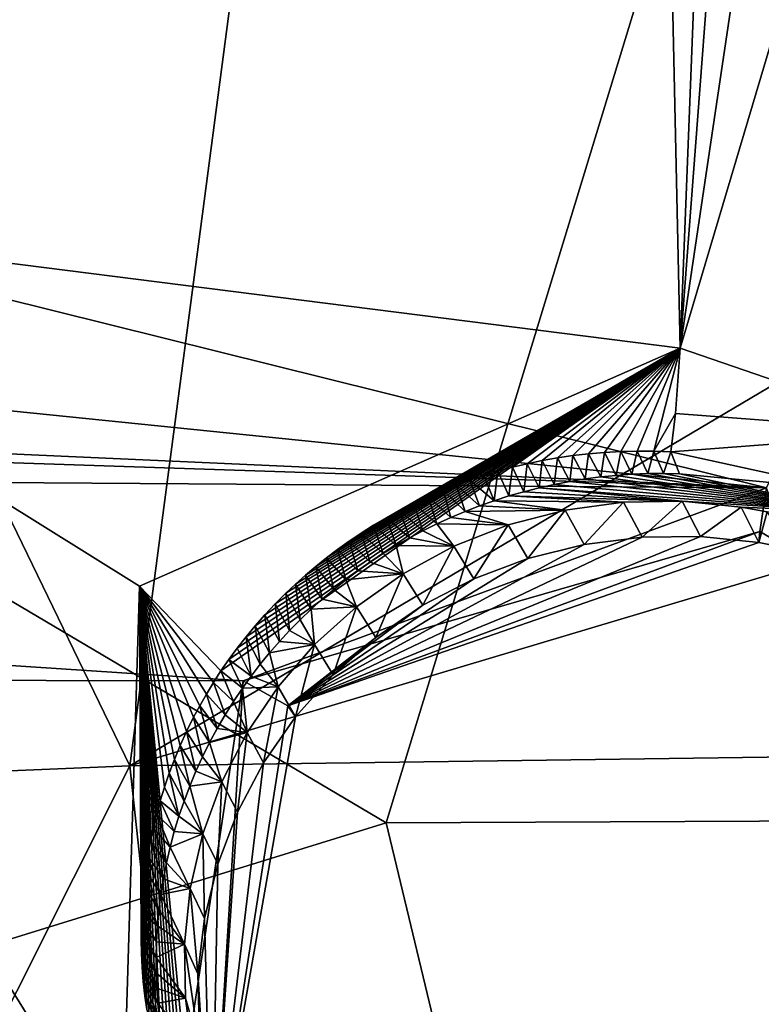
# Model space of a CAD drawing. Header units: millimetres. Extents: x -147 to 294, y -82 to 275.
# Tile 456 of 609: x 203.28 to 206.43, y 216.59 to 220.76. Entities that reach past the tile are written whole.
import ezdxf

# ---------------------------------------------------------------- set-up
doc = ezdxf.new("R2010")
doc.units = ezdxf.units.MM
doc.header["$LTSCALE"] = 67.506716
for name, color, linetype in [('1594', 7, 'CONTINUOUS'), ('1606', 7, 'CONTINUOUS'), ('2223', 7, 'CONTINUOUS'), ('2549', 7, 'CONTINUOUS'), ('2550', 7, 'CONTINUOUS'), ('2551', 7, 'CONTINUOUS'), ('2552', 7, 'CONTINUOUS'), ('2553', 7, 'CONTINUOUS'), ('2554', 7, 'CONTINUOUS'), ('2555', 7, 'CONTINUOUS'), ('2556', 7, 'CONTINUOUS'), ('2557', 7, 'CONTINUOUS'), ('557', 7, 'CONTINUOUS'), ('756', 7, 'CONTINUOUS'), ('841', 7, 'CONTINUOUS')]:
    doc.layers.add(name, color=color, linetype=linetype)

msp = doc.modelspace()

# ---------------------------------------------------------------- linework, layer by layer
at = {"layer": '1594', "linetype": 'CONTINUOUS'}
for points in [[(201.1768, 219.9902, -10.0896), (205.9029, 227.5586, -8.45), (206.0823, 219.3682, -9.6422), (201.1768, 219.9902, -10.0896)], [(205.9029, 227.5586, -8.45), (206.3644, 226.5381, -8.5369), (206.0823, 219.3682, -9.6422), (205.9029, 227.5586, -8.45)], [(206.3644, 226.5381, -8.5369), (206.5972, 226.1375, -8.5669), (206.0823, 219.3682, -9.6422), (206.3644, 226.5381, -8.5369)], [(206.5972, 226.1375, -8.5669), (207.0164, 225.6451, -8.5916), (206.0823, 219.3682, -9.6422), (206.5972, 226.1375, -8.5669)], [(207.0164, 225.6451, -8.5916), (207.7923, 225.1162, -8.5872), (206.0823, 219.3682, -9.6422), (207.0164, 225.6451, -8.5916)], [(206.0823, 219.3682, -9.6422), (207.7923, 225.1162, -8.5872), (207.1229, 219.0114, -9.5867), (206.0823, 219.3682, -9.6422)], [(199.2281, 214.2068, -11.4624), (201.1768, 219.9902, -10.0896), (203.7156, 215.8943, -10.5675), (199.2281, 214.2068, -11.4624)], [(203.7156, 215.8943, -10.5675), (201.1768, 219.9902, -10.0896), (203.7908, 218.3589, -10.0844), (203.7156, 215.8943, -10.5675)], [(203.7908, 218.3589, -10.0844), (201.1768, 219.9902, -10.0896), (206.0823, 219.3682, -9.6422), (203.7908, 218.3589, -10.0844)]]:
    msp.add_3dface(points, dxfattribs=at)
at = {"layer": '1606', "linetype": 'CONTINUOUS'}
msp.add_3dface([(205.9029, 227.5586, -8.45), (201.1768, 219.9902, -10.0896), (200.9051, 223.8543, -9.3762), (205.9029, 227.5586, -8.45)], dxfattribs=at)
at = {"layer": '2223', "linetype": 'CONTINUOUS'}
for points in [[(199.9422, 220.3936, -7.7526), (209.1602, 224.5696, -6.4925), (200.3815, 222.6346, -7.2936), (199.9422, 220.3936, -7.7526)], [(209.1602, 224.5696, -6.4925), (199.9422, 220.3936, -7.7526), (206.4479, 218.7756, -7.6699), (209.1602, 224.5696, -6.4925)], [(199.9422, 220.3936, -7.7526), (197.7083, 219.6667, -8.0809), (206.4479, 218.7756, -7.6699), (199.9422, 220.3936, -7.7526)], [(180.2989, 219.9516, -10.2986), (188.8813, 219.3606, -9.1143), (206.4479, 218.7756, -7.6699), (180.2989, 219.9516, -10.2986)], [(197.7083, 219.6667, -8.0809), (180.2989, 219.9516, -10.2986), (206.4479, 218.7756, -7.6699), (197.7083, 219.6667, -8.0809)], [(188.8813, 219.3606, -9.1143), (190.1106, 218.8894, -9.0526), (206.4479, 218.7756, -7.6699), (188.8813, 219.3606, -9.1143)], [(190.1106, 218.8894, -9.0526), (190.8757, 217.9804, -9.1457), (204.2308, 217.9578, -7.9493), (190.1106, 218.8894, -9.0526)], [(206.4479, 218.7756, -7.6699), (190.1106, 218.8894, -9.0526), (204.2308, 217.9578, -7.9493), (206.4479, 218.7756, -7.6699)], [(190.8757, 217.9804, -9.1457), (190.673, 215.6954, -9.6564), (203.8906, 215.6801, -8.4457), (190.8757, 217.9804, -9.1457)], [(204.2308, 217.9578, -7.9493), (190.8757, 217.9804, -9.1457), (203.8906, 215.6801, -8.4457), (204.2308, 217.9578, -7.9493)]]:
    msp.add_3dface(points, dxfattribs=at)
at = {"layer": '2549', "linetype": 'CONTINUOUS'}
for points in [[(206.5427, 218.5191, -8.0188), (206.4479, 218.7756, -7.6699), (206.4199, 218.5905, -7.7939), (206.5427, 218.5191, -8.0188)], [(206.4156, 218.5437, -8.0226), (206.5427, 218.5191, -8.0188), (206.4199, 218.5905, -7.7939), (206.4156, 218.5437, -8.0226)]]:
    msp.add_3dface(points, dxfattribs=at)
at = {"layer": '2550', "linetype": 'CONTINUOUS'}
for points in [[(206.4479, 218.7756, -7.6699), (204.2308, 217.9578, -7.9493), (206.4199, 218.5905, -7.7939), (206.4479, 218.7756, -7.6699)], [(206.4199, 218.5905, -7.7939), (204.2308, 217.9578, -7.9493), (204.4205, 217.8521, -8.0616), (206.4199, 218.5905, -7.7939)], [(206.4156, 218.5437, -8.0226), (206.4199, 218.5905, -7.7939), (204.4205, 217.8521, -8.0616), (206.4156, 218.5437, -8.0226)], [(206.4156, 218.5437, -8.0226), (204.4205, 217.8521, -8.0616), (206.1693, 218.5698, -8.0344), (206.4156, 218.5437, -8.0226)], [(206.1693, 218.5698, -8.0344), (204.4205, 217.8521, -8.0616), (205.9215, 218.5674, -8.0522), (206.1693, 218.5698, -8.0344)], [(205.9215, 218.5674, -8.0522), (204.4205, 217.8521, -8.0616), (205.6762, 218.5363, -8.0758), (205.9215, 218.5674, -8.0522)], [(205.6762, 218.5363, -8.0758), (204.4205, 217.8521, -8.0616), (205.4374, 218.4771, -8.1048), (205.6762, 218.5363, -8.0758)], [(205.4374, 218.4771, -8.1048), (204.4205, 217.8521, -8.0616), (205.2085, 218.3907, -8.1388), (205.4374, 218.4771, -8.1048)], [(205.2085, 218.3907, -8.1388), (204.4205, 217.8521, -8.0616), (204.9926, 218.2784, -8.1773), (205.2085, 218.3907, -8.1388)], [(204.9926, 218.2784, -8.1773), (204.4205, 217.8521, -8.0616), (204.7928, 218.1417, -8.2197), (204.9926, 218.2784, -8.1773)], [(204.7928, 218.1417, -8.2197), (204.4205, 217.8521, -8.0616), (204.6116, 217.9828, -8.2654), (204.7928, 218.1417, -8.2197)], [(204.6116, 217.9828, -8.2654), (204.4205, 217.8521, -8.0616), (204.4521, 217.8046, -8.3136), (204.6116, 217.9828, -8.2654)], [(204.2308, 217.9578, -7.9493), (203.8906, 215.6801, -8.4457), (204.0982, 215.7911, -8.511), (204.2308, 217.9578, -7.9493)], [(204.4205, 217.8521, -8.0616), (204.2308, 217.9578, -7.9493), (204.0982, 215.7911, -8.511), (204.4205, 217.8521, -8.0616)], [(204.4205, 217.8521, -8.0616), (204.0982, 215.7911, -8.511), (204.4521, 217.8046, -8.3136), (204.4205, 217.8521, -8.0616)], [(204.4521, 217.8046, -8.3136), (204.0982, 215.7911, -8.511), (204.3165, 217.6096, -8.3636), (204.4521, 217.8046, -8.3136)], [(204.3165, 217.6096, -8.3636), (204.0982, 215.7911, -8.511), (204.2064, 217.4007, -8.4147), (204.3165, 217.6096, -8.3636)], [(204.2064, 217.4007, -8.4147), (204.0982, 215.7911, -8.511), (204.1228, 217.1799, -8.4663), (204.2064, 217.4007, -8.4147)], [(204.1228, 217.1799, -8.4663), (204.0982, 215.7911, -8.511), (204.0667, 216.9497, -8.518), (204.1228, 217.1799, -8.4663)], [(204.0667, 216.9497, -8.518), (204.0982, 215.7911, -8.511), (204.039, 216.715, -8.5685), (204.0667, 216.9497, -8.518)], [(204.039, 216.715, -8.5685), (204.0982, 215.7911, -8.511), (204.0474, 216.3982, -8.6334), (204.039, 216.715, -8.5685)]]:
    msp.add_3dface(points, dxfattribs=at)
at = {"layer": '2551', "linetype": 'CONTINUOUS'}
for points in [[(205.8419, 218.7156, -8.7317), (205.6762, 218.5363, -8.0758), (205.5949, 218.6818, -8.7508), (205.8419, 218.7156, -8.7317)], [(205.9215, 218.5674, -8.0522), (205.6762, 218.5363, -8.0758), (205.8419, 218.7156, -8.7317), (205.9215, 218.5674, -8.0522)], [(206.0918, 218.72, -8.7187), (205.9215, 218.5674, -8.0522), (205.8419, 218.7156, -8.7317), (206.0918, 218.72, -8.7187)], [(206.1693, 218.5698, -8.0344), (205.9215, 218.5674, -8.0522), (206.0918, 218.72, -8.7187), (206.1693, 218.5698, -8.0344)], [(206.3414, 218.6949, -8.7118), (206.1693, 218.5698, -8.0344), (206.0918, 218.72, -8.7187), (206.3414, 218.6949, -8.7118)], [(206.4156, 218.5437, -8.0226), (206.1693, 218.5698, -8.0344), (206.3414, 218.6949, -8.7118), (206.4156, 218.5437, -8.0226)], [(205.5949, 218.6818, -8.7508), (205.4374, 218.4771, -8.1048), (205.3539, 218.6189, -8.7758), (205.5949, 218.6818, -8.7508)], [(205.6762, 218.5363, -8.0758), (205.4374, 218.4771, -8.1048), (205.5949, 218.6818, -8.7508), (205.6762, 218.5363, -8.0758)], [(205.3539, 218.6189, -8.7758), (205.2085, 218.3907, -8.1388), (205.1239, 218.5284, -8.8061), (205.3539, 218.6189, -8.7758)], [(205.4374, 218.4771, -8.1048), (205.2085, 218.3907, -8.1388), (205.3539, 218.6189, -8.7758), (205.4374, 218.4771, -8.1048)], [(205.1239, 218.5284, -8.8061), (204.9926, 218.2784, -8.1773), (204.9085, 218.412, -8.8412), (205.1239, 218.5284, -8.8061)], [(205.2085, 218.3907, -8.1388), (204.9926, 218.2784, -8.1773), (205.1239, 218.5284, -8.8061), (205.2085, 218.3907, -8.1388)], [(204.9085, 218.412, -8.8412), (204.7928, 218.1417, -8.2197), (204.7107, 218.2719, -8.8804), (204.9085, 218.412, -8.8412)], [(204.9926, 218.2784, -8.1773), (204.7928, 218.1417, -8.2197), (204.9085, 218.412, -8.8412), (204.9926, 218.2784, -8.1773)], [(204.7107, 218.2719, -8.8804), (204.6116, 217.9828, -8.2654), (204.5334, 218.1113, -8.923), (204.7107, 218.2719, -8.8804)], [(204.7928, 218.1417, -8.2197), (204.6116, 217.9828, -8.2654), (204.7107, 218.2719, -8.8804), (204.7928, 218.1417, -8.2197)], [(204.5334, 218.1113, -8.923), (204.4521, 217.8046, -8.3136), (204.3783, 217.9327, -8.9683), (204.5334, 218.1113, -8.923)], [(204.6116, 217.9828, -8.2654), (204.4521, 217.8046, -8.3136), (204.5334, 218.1113, -8.923), (204.6116, 217.9828, -8.2654)], [(204.3783, 217.9327, -8.9683), (204.3165, 217.6096, -8.3636), (204.2469, 217.7381, -9.0157), (204.3783, 217.9327, -8.9683)], [(204.4521, 217.8046, -8.3136), (204.3165, 217.6096, -8.3636), (204.3783, 217.9327, -8.9683), (204.4521, 217.8046, -8.3136)], [(204.2469, 217.7381, -9.0157), (204.2064, 217.4007, -8.4147), (204.1404, 217.5296, -9.0649), (204.2469, 217.7381, -9.0157)], [(204.3165, 217.6096, -8.3636), (204.2064, 217.4007, -8.4147), (204.2469, 217.7381, -9.0157), (204.3165, 217.6096, -8.3636)], [(204.1404, 217.5296, -9.0649), (204.1228, 217.1799, -8.4663), (204.0599, 217.3091, -9.1154), (204.1404, 217.5296, -9.0649)], [(204.2064, 217.4007, -8.4147), (204.1228, 217.1799, -8.4663), (204.1404, 217.5296, -9.0649), (204.2064, 217.4007, -8.4147)], [(204.0599, 217.3091, -9.1154), (204.0667, 216.9497, -8.518), (204.0063, 217.077, -9.1669), (204.0599, 217.3091, -9.1154)], [(204.1228, 217.1799, -8.4663), (204.0667, 216.9497, -8.518), (204.0599, 217.3091, -9.1154), (204.1228, 217.1799, -8.4663)], [(204.0063, 217.077, -9.1669), (204.039, 216.715, -8.5685), (203.9816, 216.8412, -9.2178), (204.0063, 217.077, -9.1669)], [(204.0667, 216.9497, -8.518), (204.039, 216.715, -8.5685), (204.0063, 217.077, -9.1669), (204.0667, 216.9497, -8.518)], [(204.039, 216.715, -8.5685), (204.0474, 216.3982, -8.6334), (203.9816, 216.8412, -9.2178), (204.039, 216.715, -8.5685)], [(203.9816, 216.8412, -9.2178), (204.0474, 216.3982, -8.6334), (203.9856, 216.6119, -9.2659), (203.9816, 216.8412, -9.2178)], [(203.9856, 216.6119, -9.2659), (204.0474, 216.3982, -8.6334), (204.0128, 216.4053, -9.308), (203.9856, 216.6119, -9.2659)]]:
    msp.add_3dface(points, dxfattribs=at)
at = {"layer": '2552', "linetype": 'CONTINUOUS'}
for points in [[(206.4156, 218.5437, -8.0226), (206.3414, 218.6949, -8.7118), (206.4515, 218.6744, -8.7108), (206.4156, 218.5437, -8.0226)], [(206.5427, 218.5191, -8.0188), (206.4156, 218.5437, -8.0226), (206.4515, 218.6744, -8.7108), (206.5427, 218.5191, -8.0188)]]:
    msp.add_3dface(points, dxfattribs=at)
at = {"layer": '2553', "linetype": 'CONTINUOUS'}
for points in [[(205.6146, 218.8032, -8.7255), (205.6802, 218.8138, -8.7201), (206.8487, 218.6724, -8.6932), (205.6146, 218.8032, -8.7255)], [(205.6802, 218.8138, -8.7201), (205.746, 218.8224, -8.7151), (206.8487, 218.6724, -8.6932), (205.6802, 218.8138, -8.7201)], [(205.746, 218.8224, -8.7151), (205.812, 218.829, -8.7104), (206.8487, 218.6724, -8.6932), (205.746, 218.8224, -8.7151)], [(205.812, 218.829, -8.7104), (205.8784, 218.8337, -8.7062), (206.8487, 218.6724, -8.6932), (205.812, 218.829, -8.7104)], [(205.8784, 218.8337, -8.7062), (205.9452, 218.8364, -8.7024), (206.8487, 218.6724, -8.6932), (205.8784, 218.8337, -8.7062)], [(205.9452, 218.8364, -8.7024), (206.0123, 218.8372, -8.699), (206.8487, 218.6724, -8.6932), (205.9452, 218.8364, -8.7024)], [(206.0123, 218.8372, -8.699), (206.0797, 218.836, -8.696), (206.8487, 218.6724, -8.6932), (206.0123, 218.8372, -8.699)], [(205.4844, 218.7762, -8.7375), (206.0918, 218.72, -8.7187), (205.4203, 218.7599, -8.7441), (205.4844, 218.7762, -8.7375)], [(205.4844, 218.7762, -8.7375), (205.5493, 218.7907, -8.7313), (206.8487, 218.6724, -8.6932), (205.4844, 218.7762, -8.7375)], [(206.0918, 218.72, -8.7187), (205.4844, 218.7762, -8.7375), (206.8487, 218.6724, -8.6932), (206.0918, 218.72, -8.7187)], [(205.5493, 218.7907, -8.7313), (205.6146, 218.8032, -8.7255), (206.8487, 218.6724, -8.6932), (205.5493, 218.7907, -8.7313)], [(205.357, 218.7418, -8.751), (205.8419, 218.7156, -8.7317), (205.2943, 218.7217, -8.7583), (205.357, 218.7418, -8.751)], [(205.4203, 218.7599, -8.7441), (206.0918, 218.72, -8.7187), (205.357, 218.7418, -8.751), (205.4203, 218.7599, -8.7441)], [(206.0918, 218.72, -8.7187), (205.8419, 218.7156, -8.7317), (205.357, 218.7418, -8.751), (206.0918, 218.72, -8.7187)], [(205.2322, 218.6997, -8.7659), (205.5949, 218.6818, -8.7508), (205.1708, 218.6759, -8.7739), (205.2322, 218.6997, -8.7659)], [(205.2943, 218.7217, -8.7583), (205.5949, 218.6818, -8.7508), (205.2322, 218.6997, -8.7659), (205.2943, 218.7217, -8.7583)], [(205.8419, 218.7156, -8.7317), (205.5949, 218.6818, -8.7508), (205.2943, 218.7217, -8.7583), (205.8419, 218.7156, -8.7317)], [(206.3414, 218.6949, -8.7118), (206.0918, 218.72, -8.7187), (206.8487, 218.6724, -8.6932), (206.3414, 218.6949, -8.7118)], [(206.4515, 218.6744, -8.7108), (206.3414, 218.6949, -8.7118), (206.8487, 218.6724, -8.6932), (206.4515, 218.6744, -8.7108)], [(205.1103, 218.6504, -8.7823), (205.3539, 218.6189, -8.7758), (205.051, 218.6232, -8.7909), (205.1103, 218.6504, -8.7823)], [(205.1708, 218.6759, -8.7739), (205.3539, 218.6189, -8.7758), (205.1103, 218.6504, -8.7823), (205.1708, 218.6759, -8.7739)], [(205.5949, 218.6818, -8.7508), (205.3539, 218.6189, -8.7758), (205.1708, 218.6759, -8.7739), (205.5949, 218.6818, -8.7508)], [(205.051, 218.6232, -8.7909), (205.1239, 218.5284, -8.8061), (204.9927, 218.5943, -8.7998), (205.051, 218.6232, -8.7909)], [(205.3539, 218.6189, -8.7758), (205.1239, 218.5284, -8.8061), (205.051, 218.6232, -8.7909), (205.3539, 218.6189, -8.7758)], [(204.9352, 218.5636, -8.8091), (205.1239, 218.5284, -8.8061), (204.8788, 218.5312, -8.8187), (204.9352, 218.5636, -8.8091)], [(204.9927, 218.5943, -8.7998), (205.1239, 218.5284, -8.8061), (204.9352, 218.5636, -8.8091), (204.9927, 218.5943, -8.7998)], [(204.8788, 218.5312, -8.8187), (204.9085, 218.412, -8.8412), (204.8235, 218.4972, -8.8286), (204.8788, 218.5312, -8.8187)], [(205.1239, 218.5284, -8.8061), (204.9085, 218.412, -8.8412), (204.8788, 218.5312, -8.8187), (205.1239, 218.5284, -8.8061)], [(204.8235, 218.4972, -8.8286), (204.9085, 218.412, -8.8412), (204.7694, 218.4616, -8.8387), (204.8235, 218.4972, -8.8286)], [(204.7694, 218.4616, -8.8387), (204.9085, 218.412, -8.8412), (204.7167, 218.4246, -8.8491), (204.7694, 218.4616, -8.8387)], [(204.7167, 218.4246, -8.8491), (204.9085, 218.412, -8.8412), (204.6652, 218.386, -8.8598), (204.7167, 218.4246, -8.8491)], [(204.9085, 218.412, -8.8412), (204.7107, 218.2719, -8.8804), (204.6652, 218.386, -8.8598), (204.9085, 218.412, -8.8412)], [(204.6652, 218.386, -8.8598), (204.7107, 218.2719, -8.8804), (204.6148, 218.3457, -8.8707), (204.6652, 218.386, -8.8598)], [(204.6148, 218.3457, -8.8707), (204.7107, 218.2719, -8.8804), (204.5657, 218.304, -8.8819), (204.6148, 218.3457, -8.8707)], [(204.5657, 218.304, -8.8819), (204.7107, 218.2719, -8.8804), (204.5181, 218.2611, -8.8933), (204.5657, 218.304, -8.8819)], [(204.7107, 218.2719, -8.8804), (204.5334, 218.1113, -8.923), (204.5181, 218.2611, -8.8933), (204.7107, 218.2719, -8.8804)], [(204.5181, 218.2611, -8.8933), (204.5334, 218.1113, -8.923), (204.4721, 218.217, -8.9049), (204.5181, 218.2611, -8.8933)], [(204.4721, 218.217, -8.9049), (204.5334, 218.1113, -8.923), (204.4275, 218.1716, -8.9166), (204.4721, 218.217, -8.9049)], [(204.4275, 218.1716, -8.9166), (204.5334, 218.1113, -8.923), (204.3844, 218.1249, -8.9286), (204.4275, 218.1716, -8.9166)], [(204.3844, 218.1249, -8.9286), (204.5334, 218.1113, -8.923), (204.3427, 218.077, -8.9407), (204.3844, 218.1249, -8.9286)], [(204.5334, 218.1113, -8.923), (204.3783, 217.9327, -8.9683), (204.3427, 218.077, -8.9407), (204.5334, 218.1113, -8.923)], [(204.3427, 218.077, -8.9407), (204.3783, 217.9327, -8.9683), (204.3026, 218.0279, -8.9531), (204.3427, 218.077, -8.9407)], [(204.3026, 218.0279, -8.9531), (204.3783, 217.9327, -8.9683), (204.2641, 217.9777, -8.9655), (204.3026, 218.0279, -8.9531)], [(204.2641, 217.9777, -8.9655), (204.3783, 217.9327, -8.9683), (204.2272, 217.9265, -8.9782), (204.2641, 217.9777, -8.9655)], [(204.3783, 217.9327, -8.9683), (204.2469, 217.7381, -9.0157), (204.2272, 217.9265, -8.9782), (204.3783, 217.9327, -8.9683)], [(204.2272, 217.9265, -8.9782), (204.2469, 217.7381, -9.0157), (204.1895, 217.8706, -8.9918), (204.2272, 217.9265, -8.9782)], [(204.1895, 217.8706, -8.9918), (204.2469, 217.7381, -9.0157), (204.1537, 217.8135, -9.0056), (204.1895, 217.8706, -8.9918)], [(204.1537, 217.8135, -9.0056), (204.2469, 217.7381, -9.0157), (204.1197, 217.7552, -9.0196), (204.1537, 217.8135, -9.0056)], [(204.1197, 217.7552, -9.0196), (204.2469, 217.7381, -9.0157), (204.0878, 217.6959, -9.0336), (204.1197, 217.7552, -9.0196)], [(204.2469, 217.7381, -9.0157), (204.1404, 217.5296, -9.0649), (204.0878, 217.6959, -9.0336), (204.2469, 217.7381, -9.0157)], [(204.0878, 217.6959, -9.0336), (204.1404, 217.5296, -9.0649), (204.0579, 217.6356, -9.0478), (204.0878, 217.6959, -9.0336)], [(204.0579, 217.6356, -9.0478), (204.1404, 217.5296, -9.0649), (204.0298, 217.574, -9.0622), (204.0579, 217.6356, -9.0478)], [(204.0298, 217.574, -9.0622), (204.1404, 217.5296, -9.0649), (204.0038, 217.5114, -9.0767), (204.0298, 217.574, -9.0622)], [(204.1404, 217.5296, -9.0649), (204.0599, 217.3091, -9.1154), (204.0038, 217.5114, -9.0767), (204.1404, 217.5296, -9.0649)], [(204.0038, 217.5114, -9.0767), (204.0599, 217.3091, -9.1154), (203.9798, 217.4479, -9.0912), (204.0038, 217.5114, -9.0767)], [(203.9798, 217.4479, -9.0912), (204.0599, 217.3091, -9.1154), (203.958, 217.3837, -9.1059), (203.9798, 217.4479, -9.0912)], [(203.958, 217.3837, -9.1059), (204.0599, 217.3091, -9.1154), (203.9384, 217.3188, -9.1205), (203.958, 217.3837, -9.1059)], [(203.9384, 217.3188, -9.1205), (204.0599, 217.3091, -9.1154), (203.921, 217.2527, -9.1353), (203.9384, 217.3188, -9.1205)], [(204.0599, 217.3091, -9.1154), (204.0063, 217.077, -9.1669), (203.921, 217.2527, -9.1353), (204.0599, 217.3091, -9.1154)], [(203.921, 217.2527, -9.1353), (204.0063, 217.077, -9.1669), (203.9057, 217.1858, -9.1501), (203.921, 217.2527, -9.1353)], [(203.9057, 217.1858, -9.1501), (204.0063, 217.077, -9.1669), (203.8926, 217.1186, -9.1649), (203.9057, 217.1858, -9.1501)], [(203.8926, 217.1186, -9.1649), (204.0063, 217.077, -9.1669), (203.8818, 217.0516, -9.1796), (203.8926, 217.1186, -9.1649)], [(204.0063, 217.077, -9.1669), (203.9816, 216.8412, -9.2178), (203.8818, 217.0516, -9.1796), (204.0063, 217.077, -9.1669)], [(203.8818, 217.0516, -9.1796), (203.9816, 216.8412, -9.2178), (203.8733, 216.985, -9.194), (203.8818, 217.0516, -9.1796)], [(203.8733, 216.985, -9.194), (203.9816, 216.8412, -9.2178), (203.8671, 216.9181, -9.2084), (203.8733, 216.985, -9.194)], [(203.8671, 216.9181, -9.2084), (203.9816, 216.8412, -9.2178), (203.8632, 216.8511, -9.2227), (203.8671, 216.9181, -9.2084)], [(203.8632, 216.8511, -9.2227), (203.9816, 216.8412, -9.2178), (203.8615, 216.7846, -9.2368), (203.8632, 216.8511, -9.2227)], [(203.9816, 216.8412, -9.2178), (203.9856, 216.6119, -9.2659), (203.8615, 216.7846, -9.2368), (203.9816, 216.8412, -9.2178)], [(203.8615, 216.7846, -9.2368), (203.9856, 216.6119, -9.2659), (203.8617, 216.719, -9.2506), (203.8615, 216.7846, -9.2368)], [(203.8617, 216.719, -9.2506), (203.9856, 216.6119, -9.2659), (203.8639, 216.6544, -9.2641), (203.8617, 216.719, -9.2506)], [(203.8639, 216.6544, -9.2641), (203.9856, 216.6119, -9.2659), (203.8683, 216.5902, -9.2774), (203.8639, 216.6544, -9.2641)], [(203.9856, 216.6119, -9.2659), (204.0128, 216.4053, -9.308), (203.8683, 216.5902, -9.2774), (203.9856, 216.6119, -9.2659)], [(203.8683, 216.5902, -9.2774), (204.0128, 216.4053, -9.308), (203.8748, 216.5267, -9.2905), (203.8683, 216.5902, -9.2774)]]:
    msp.add_3dface(points, dxfattribs=at)
at = {"layer": '2554', "linetype": 'CONTINUOUS'}
for points in [[(205.5621, 218.903, -9.1093), (205.5493, 218.7907, -8.7313), (205.4974, 218.8915, -9.1192), (205.5621, 218.903, -9.1093)], [(205.6146, 218.8032, -8.7255), (205.5493, 218.7907, -8.7313), (205.5621, 218.903, -9.1093), (205.6146, 218.8032, -8.7255)], [(205.6279, 218.9127, -9.0997), (205.6146, 218.8032, -8.7255), (205.5621, 218.903, -9.1093), (205.6279, 218.9127, -9.0997)], [(205.6802, 218.8138, -8.7201), (205.6146, 218.8032, -8.7255), (205.6279, 218.9127, -9.0997), (205.6802, 218.8138, -8.7201)], [(205.6947, 218.9206, -9.0903), (205.6802, 218.8138, -8.7201), (205.6279, 218.9127, -9.0997), (205.6947, 218.9206, -9.0903)], [(205.746, 218.8224, -8.7151), (205.6802, 218.8138, -8.7201), (205.6947, 218.9206, -9.0903), (205.746, 218.8224, -8.7151)], [(205.7626, 218.9265, -9.0811), (205.746, 218.8224, -8.7151), (205.6947, 218.9206, -9.0903), (205.7626, 218.9265, -9.0811)], [(205.812, 218.829, -8.7104), (205.746, 218.8224, -8.7151), (205.7626, 218.9265, -9.0811), (205.812, 218.829, -8.7104)], [(205.8313, 218.9305, -9.0723), (205.812, 218.829, -8.7104), (205.7626, 218.9265, -9.0811), (205.8313, 218.9305, -9.0723)], [(205.8784, 218.8337, -8.7062), (205.812, 218.829, -8.7104), (205.8313, 218.9305, -9.0723), (205.8784, 218.8337, -8.7062)], [(205.901, 218.9323, -9.0637), (205.8784, 218.8337, -8.7062), (205.8313, 218.9305, -9.0723), (205.901, 218.9323, -9.0637)], [(205.9452, 218.8364, -8.7024), (205.8784, 218.8337, -8.7062), (205.901, 218.9323, -9.0637), (205.9452, 218.8364, -8.7024)], [(205.9715, 218.932, -9.0555), (205.9452, 218.8364, -8.7024), (205.901, 218.9323, -9.0637), (205.9715, 218.932, -9.0555)], [(206.0123, 218.8372, -8.699), (205.9452, 218.8364, -8.7024), (205.9715, 218.932, -9.0555), (206.0123, 218.8372, -8.699)], [(206.0427, 218.9294, -9.0476), (206.0123, 218.8372, -8.699), (205.9715, 218.932, -9.0555), (206.0427, 218.9294, -9.0476)], [(206.0797, 218.836, -8.696), (206.0123, 218.8372, -8.699), (206.0427, 218.9294, -9.0476), (206.0797, 218.836, -8.696)], [(205.3715, 218.8634, -9.1395), (205.357, 218.7418, -8.751), (205.3102, 218.8468, -9.15), (205.3715, 218.8634, -9.1395)], [(205.4203, 218.7599, -8.7441), (205.357, 218.7418, -8.751), (205.3715, 218.8634, -9.1395), (205.4203, 218.7599, -8.7441)], [(205.4339, 218.8783, -9.1292), (205.4203, 218.7599, -8.7441), (205.3715, 218.8634, -9.1395), (205.4339, 218.8783, -9.1292)], [(205.4844, 218.7762, -8.7375), (205.4203, 218.7599, -8.7441), (205.4339, 218.8783, -9.1292), (205.4844, 218.7762, -8.7375)], [(205.4974, 218.8915, -9.1192), (205.4844, 218.7762, -8.7375), (205.4339, 218.8783, -9.1292), (205.4974, 218.8915, -9.1192)], [(205.5493, 218.7907, -8.7313), (205.4844, 218.7762, -8.7375), (205.4974, 218.8915, -9.1192), (205.5493, 218.7907, -8.7313)], [(205.2501, 218.8288, -9.1606), (205.2943, 218.7217, -8.7583), (205.1913, 218.8092, -9.1714), (205.2501, 218.8288, -9.1606)], [(205.3102, 218.8468, -9.15), (205.2943, 218.7217, -8.7583), (205.2501, 218.8288, -9.1606), (205.3102, 218.8468, -9.15)], [(205.357, 218.7418, -8.751), (205.2943, 218.7217, -8.7583), (205.3102, 218.8468, -9.15), (205.357, 218.7418, -8.751)], [(205.1338, 218.7883, -9.1823), (205.1708, 218.6759, -8.7739), (205.0777, 218.7661, -9.1933), (205.1338, 218.7883, -9.1823)], [(205.1913, 218.8092, -9.1714), (205.2322, 218.6997, -8.7659), (205.1338, 218.7883, -9.1823), (205.1913, 218.8092, -9.1714)], [(205.2322, 218.6997, -8.7659), (205.1708, 218.6759, -8.7739), (205.1338, 218.7883, -9.1823), (205.2322, 218.6997, -8.7659)], [(205.2943, 218.7217, -8.7583), (205.2322, 218.6997, -8.7659), (205.1913, 218.8092, -9.1714), (205.2943, 218.7217, -8.7583)], [(205.0148, 218.739, -9.2062), (205.051, 218.6232, -8.7909), (204.9538, 218.7104, -9.219), (205.0148, 218.739, -9.2062)], [(205.0777, 218.7661, -9.1933), (205.1103, 218.6504, -8.7823), (205.0148, 218.739, -9.2062), (205.0777, 218.7661, -9.1933)], [(205.1103, 218.6504, -8.7823), (205.051, 218.6232, -8.7909), (205.0148, 218.739, -9.2062), (205.1103, 218.6504, -8.7823)], [(205.1708, 218.6759, -8.7739), (205.1103, 218.6504, -8.7823), (205.0777, 218.7661, -9.1933), (205.1708, 218.6759, -8.7739)], [(204.9538, 218.7104, -9.219), (204.9927, 218.5943, -8.7998), (204.8949, 218.6806, -9.2319), (204.9538, 218.7104, -9.219)], [(205.051, 218.6232, -8.7909), (204.9927, 218.5943, -8.7998), (204.9538, 218.7104, -9.219), (205.051, 218.6232, -8.7909)], [(204.8381, 218.6495, -9.2448), (204.8788, 218.5312, -8.8187), (204.7833, 218.6174, -9.2577), (204.8381, 218.6495, -9.2448)], [(204.8949, 218.6806, -9.2319), (204.9352, 218.5636, -8.8091), (204.8381, 218.6495, -9.2448), (204.8949, 218.6806, -9.2319)], [(204.9352, 218.5636, -8.8091), (204.8788, 218.5312, -8.8187), (204.8381, 218.6495, -9.2448), (204.9352, 218.5636, -8.8091)], [(204.9927, 218.5943, -8.7998), (204.9352, 218.5636, -8.8091), (204.8949, 218.6806, -9.2319), (204.9927, 218.5943, -8.7998)], [(204.7833, 218.6174, -9.2577), (204.8235, 218.4972, -8.8286), (204.7306, 218.5843, -9.2705), (204.7833, 218.6174, -9.2577)], [(204.8788, 218.5312, -8.8187), (204.8235, 218.4972, -8.8286), (204.7833, 218.6174, -9.2577), (204.8788, 218.5312, -8.8187)], [(204.7306, 218.5843, -9.2705), (204.7694, 218.4616, -8.8387), (204.6797, 218.5503, -9.2833), (204.7306, 218.5843, -9.2705)], [(204.8235, 218.4972, -8.8286), (204.7694, 218.4616, -8.8387), (204.7306, 218.5843, -9.2705), (204.8235, 218.4972, -8.8286)], [(204.6797, 218.5503, -9.2833), (204.7167, 218.4246, -8.8491), (204.6307, 218.5153, -9.2961), (204.6797, 218.5503, -9.2833)], [(204.7694, 218.4616, -8.8387), (204.7167, 218.4246, -8.8491), (204.6797, 218.5503, -9.2833), (204.7694, 218.4616, -8.8387)], [(204.5834, 218.4796, -9.3088), (204.6148, 218.3457, -8.8707), (204.5379, 218.4431, -9.3215), (204.5834, 218.4796, -9.3088)], [(204.6307, 218.5153, -9.2961), (204.6652, 218.386, -8.8598), (204.5834, 218.4796, -9.3088), (204.6307, 218.5153, -9.2961)], [(204.6652, 218.386, -8.8598), (204.6148, 218.3457, -8.8707), (204.5834, 218.4796, -9.3088), (204.6652, 218.386, -8.8598)], [(204.7167, 218.4246, -8.8491), (204.6652, 218.386, -8.8598), (204.6307, 218.5153, -9.2961), (204.7167, 218.4246, -8.8491)], [(204.5379, 218.4431, -9.3215), (204.5657, 218.304, -8.8819), (204.4941, 218.4059, -9.3341), (204.5379, 218.4431, -9.3215)], [(204.6148, 218.3457, -8.8707), (204.5657, 218.304, -8.8819), (204.5379, 218.4431, -9.3215), (204.6148, 218.3457, -8.8707)], [(204.4941, 218.4059, -9.3341), (204.5181, 218.2611, -8.8933), (204.4519, 218.368, -9.3466), (204.4941, 218.4059, -9.3341)], [(204.5657, 218.304, -8.8819), (204.5181, 218.2611, -8.8933), (204.4941, 218.4059, -9.3341), (204.5657, 218.304, -8.8819)], [(204.4519, 218.368, -9.3466), (204.4721, 218.217, -8.9049), (204.4115, 218.3298, -9.3589), (204.4519, 218.368, -9.3466)], [(204.5181, 218.2611, -8.8933), (204.4721, 218.217, -8.9049), (204.4519, 218.368, -9.3466), (204.5181, 218.2611, -8.8933)], [(204.4115, 218.3298, -9.3589), (204.4275, 218.1716, -8.9166), (204.3661, 218.2842, -9.3733), (204.4115, 218.3298, -9.3589)], [(204.4721, 218.217, -8.9049), (204.4275, 218.1716, -8.9166), (204.4115, 218.3298, -9.3589), (204.4721, 218.217, -8.9049)], [(204.3661, 218.2842, -9.3733), (204.3844, 218.1249, -8.9286), (204.3229, 218.2381, -9.3875), (204.3661, 218.2842, -9.3733)], [(204.4275, 218.1716, -8.9166), (204.3844, 218.1249, -8.9286), (204.3661, 218.2842, -9.3733), (204.4275, 218.1716, -8.9166)], [(204.3229, 218.2381, -9.3875), (204.3427, 218.077, -8.9407), (204.2819, 218.1915, -9.4016), (204.3229, 218.2381, -9.3875)], [(204.3844, 218.1249, -8.9286), (204.3427, 218.077, -8.9407), (204.3229, 218.2381, -9.3875), (204.3844, 218.1249, -8.9286)], [(204.2819, 218.1915, -9.4016), (204.3026, 218.0279, -8.9531), (204.2428, 218.1444, -9.4155), (204.2819, 218.1915, -9.4016)], [(204.3427, 218.077, -8.9407), (204.3026, 218.0279, -8.9531), (204.2819, 218.1915, -9.4016), (204.3427, 218.077, -8.9407)], [(204.2428, 218.1444, -9.4155), (204.2641, 217.9777, -8.9655), (204.2055, 218.0967, -9.4294), (204.2428, 218.1444, -9.4155)], [(204.3026, 218.0279, -8.9531), (204.2641, 217.9777, -8.9655), (204.2428, 218.1444, -9.4155), (204.3026, 218.0279, -8.9531)], [(204.2055, 218.0967, -9.4294), (204.2641, 217.9777, -8.9655), (204.17, 218.0484, -9.4432), (204.2055, 218.0967, -9.4294)], [(204.17, 218.0484, -9.4432), (204.2272, 217.9265, -8.9782), (204.1364, 217.9997, -9.4568), (204.17, 218.0484, -9.4432)], [(204.2641, 217.9777, -8.9655), (204.2272, 217.9265, -8.9782), (204.17, 218.0484, -9.4432), (204.2641, 217.9777, -8.9655)], [(204.1364, 217.9997, -9.4568), (204.1895, 217.8706, -8.9918), (204.1047, 217.9507, -9.4702), (204.1364, 217.9997, -9.4568)], [(204.2272, 217.9265, -8.9782), (204.1895, 217.8706, -8.9918), (204.1364, 217.9997, -9.4568), (204.2272, 217.9265, -8.9782)], [(204.1047, 217.9507, -9.4702), (204.1537, 217.8135, -9.0056), (204.0748, 217.9016, -9.4835), (204.1047, 217.9507, -9.4702)], [(204.1895, 217.8706, -8.9918), (204.1537, 217.8135, -9.0056), (204.1047, 217.9507, -9.4702), (204.1895, 217.8706, -8.9918)], [(204.0748, 217.9016, -9.4835), (204.1197, 217.7552, -9.0196), (204.0467, 217.8523, -9.4966), (204.0748, 217.9016, -9.4835)], [(204.1537, 217.8135, -9.0056), (204.1197, 217.7552, -9.0196), (204.0748, 217.9016, -9.4835), (204.1537, 217.8135, -9.0056)], [(204.0467, 217.8523, -9.4966), (204.0878, 217.6959, -9.0336), (204.0205, 217.8031, -9.5094), (204.0467, 217.8523, -9.4966)], [(204.1197, 217.7552, -9.0196), (204.0878, 217.6959, -9.0336), (204.0467, 217.8523, -9.4966), (204.1197, 217.7552, -9.0196)], [(204.0205, 217.8031, -9.5094), (204.0579, 217.6356, -9.0478), (203.9909, 217.7432, -9.5249), (204.0205, 217.8031, -9.5094)], [(204.0878, 217.6959, -9.0336), (204.0579, 217.6356, -9.0478), (204.0205, 217.8031, -9.5094), (204.0878, 217.6959, -9.0336)], [(203.9909, 217.7432, -9.5249), (204.0298, 217.574, -9.0622), (203.9638, 217.6836, -9.54), (203.9909, 217.7432, -9.5249)], [(204.0579, 217.6356, -9.0478), (204.0298, 217.574, -9.0622), (203.9909, 217.7432, -9.5249), (204.0579, 217.6356, -9.0478)], [(203.9638, 217.6836, -9.54), (204.0038, 217.5114, -9.0767), (203.9392, 217.6244, -9.5547), (203.9638, 217.6836, -9.54)], [(204.0298, 217.574, -9.0622), (204.0038, 217.5114, -9.0767), (203.9638, 217.6836, -9.54), (204.0298, 217.574, -9.0622)], [(203.9392, 217.6244, -9.5547), (203.9798, 217.4479, -9.0912), (203.9169, 217.5656, -9.5691), (203.9392, 217.6244, -9.5547)], [(204.0038, 217.5114, -9.0767), (203.9798, 217.4479, -9.0912), (203.9392, 217.6244, -9.5547), (204.0038, 217.5114, -9.0767)], [(203.9169, 217.5656, -9.5691), (203.958, 217.3837, -9.1059), (203.8969, 217.5072, -9.5832), (203.9169, 217.5656, -9.5691)], [(203.9798, 217.4479, -9.0912), (203.958, 217.3837, -9.1059), (203.9169, 217.5656, -9.5691), (203.9798, 217.4479, -9.0912)], [(203.8969, 217.5072, -9.5832), (203.958, 217.3837, -9.1059), (203.879, 217.4493, -9.5969), (203.8969, 217.5072, -9.5832)], [(203.879, 217.4493, -9.5969), (203.9384, 217.3188, -9.1205), (203.863, 217.3917, -9.6104), (203.879, 217.4493, -9.5969)], [(203.958, 217.3837, -9.1059), (203.9384, 217.3188, -9.1205), (203.879, 217.4493, -9.5969), (203.958, 217.3837, -9.1059)], [(203.863, 217.3917, -9.6104), (203.921, 217.2527, -9.1353), (203.849, 217.3348, -9.6234), (203.863, 217.3917, -9.6104)], [(203.9384, 217.3188, -9.1205), (203.921, 217.2527, -9.1353), (203.863, 217.3917, -9.6104), (203.9384, 217.3188, -9.1205)], [(203.849, 217.3348, -9.6234), (203.9057, 217.1858, -9.1501), (203.8369, 217.2785, -9.6362), (203.849, 217.3348, -9.6234)], [(203.921, 217.2527, -9.1353), (203.9057, 217.1858, -9.1501), (203.849, 217.3348, -9.6234), (203.921, 217.2527, -9.1353)], [(203.8369, 217.2785, -9.6362), (203.8926, 217.1186, -9.1649), (203.8255, 217.2159, -9.6501), (203.8369, 217.2785, -9.6362)], [(203.9057, 217.1858, -9.1501), (203.8926, 217.1186, -9.1649), (203.8369, 217.2785, -9.6362), (203.9057, 217.1858, -9.1501)], [(203.8255, 217.2159, -9.6501), (203.8818, 217.0516, -9.1796), (203.8161, 217.1542, -9.6636), (203.8255, 217.2159, -9.6501)], [(203.8926, 217.1186, -9.1649), (203.8818, 217.0516, -9.1796), (203.8255, 217.2159, -9.6501), (203.8926, 217.1186, -9.1649)], [(203.8161, 217.1542, -9.6636), (203.8733, 216.985, -9.194), (203.8088, 217.0932, -9.6767), (203.8161, 217.1542, -9.6636)], [(203.8818, 217.0516, -9.1796), (203.8733, 216.985, -9.194), (203.8161, 217.1542, -9.6636), (203.8818, 217.0516, -9.1796)], [(203.8088, 217.0932, -9.6767), (203.8671, 216.9181, -9.2084), (203.8034, 217.0337, -9.6892), (203.8088, 217.0932, -9.6767)], [(203.8733, 216.985, -9.194), (203.8671, 216.9181, -9.2084), (203.8088, 217.0932, -9.6767), (203.8733, 216.985, -9.194)], [(203.8034, 217.0337, -9.6892), (203.8671, 216.9181, -9.2084), (203.7999, 216.9757, -9.7012), (203.8034, 217.0337, -9.6892)], [(203.7999, 216.9757, -9.7012), (203.8632, 216.8511, -9.2227), (203.7979, 216.9184, -9.7128), (203.7999, 216.9757, -9.7012)], [(203.8671, 216.9181, -9.2084), (203.8632, 216.8511, -9.2227), (203.7999, 216.9757, -9.7012), (203.8671, 216.9181, -9.2084)], [(203.7979, 216.9184, -9.7128), (203.8615, 216.7846, -9.2368), (203.7976, 216.8609, -9.7243), (203.7979, 216.9184, -9.7128)], [(203.8632, 216.8511, -9.2227), (203.8615, 216.7846, -9.2368), (203.7979, 216.9184, -9.7128), (203.8632, 216.8511, -9.2227)], [(203.8615, 216.7846, -9.2368), (203.8617, 216.719, -9.2506), (203.7976, 216.8609, -9.7243), (203.8615, 216.7846, -9.2368)], [(203.7976, 216.8609, -9.7243), (203.8617, 216.719, -9.2506), (203.799, 216.8025, -9.7357), (203.7976, 216.8609, -9.7243)], [(203.8617, 216.719, -9.2506), (203.8639, 216.6544, -9.2641), (203.799, 216.8025, -9.7357), (203.8617, 216.719, -9.2506)], [(203.799, 216.8025, -9.7357), (203.8639, 216.6544, -9.2641), (203.802, 216.7428, -9.7471), (203.799, 216.8025, -9.7357)], [(203.8639, 216.6544, -9.2641), (203.8683, 216.5902, -9.2774), (203.802, 216.7428, -9.7471), (203.8639, 216.6544, -9.2641)], [(203.802, 216.7428, -9.7471), (203.8683, 216.5902, -9.2774), (203.8069, 216.6825, -9.7584), (203.802, 216.7428, -9.7471)], [(203.8683, 216.5902, -9.2774), (203.8748, 216.5267, -9.2905), (203.8069, 216.6825, -9.7584), (203.8683, 216.5902, -9.2774)], [(203.8069, 216.6825, -9.7584), (203.8748, 216.5267, -9.2905), (203.8135, 216.6224, -9.7695), (203.8069, 216.6825, -9.7584)], [(203.8748, 216.5267, -9.2905), (203.8831, 216.4643, -9.3032), (203.8135, 216.6224, -9.7695), (203.8748, 216.5267, -9.2905)], [(203.8135, 216.6224, -9.7695), (203.8831, 216.4643, -9.3032), (203.8218, 216.5633, -9.7802), (203.8135, 216.6224, -9.7695)]]:
    msp.add_3dface(points, dxfattribs=at)
at = {"layer": '2555', "linetype": 'CONTINUOUS'}
for points in [[(203.7908, 218.3589, -10.0844), (206.0823, 219.3682, -9.6422), (204.1364, 217.9997, -9.4568), (203.7908, 218.3589, -10.0844)], [(206.0823, 219.3682, -9.6422), (204.17, 218.0484, -9.4432), (204.1364, 217.9997, -9.4568), (206.0823, 219.3682, -9.6422)], [(206.0823, 219.3682, -9.6422), (204.2055, 218.0967, -9.4294), (204.17, 218.0484, -9.4432), (206.0823, 219.3682, -9.6422)], [(206.0823, 219.3682, -9.6422), (204.2428, 218.1444, -9.4155), (204.2055, 218.0967, -9.4294), (206.0823, 219.3682, -9.6422)], [(206.0823, 219.3682, -9.6422), (204.2819, 218.1915, -9.4016), (204.2428, 218.1444, -9.4155), (206.0823, 219.3682, -9.6422)], [(206.0823, 219.3682, -9.6422), (204.3229, 218.2381, -9.3875), (204.2819, 218.1915, -9.4016), (206.0823, 219.3682, -9.6422)], [(206.0823, 219.3682, -9.6422), (204.3661, 218.2842, -9.3733), (204.3229, 218.2381, -9.3875), (206.0823, 219.3682, -9.6422)], [(206.0823, 219.3682, -9.6422), (204.4115, 218.3298, -9.3589), (204.3661, 218.2842, -9.3733), (206.0823, 219.3682, -9.6422)], [(206.0823, 219.3682, -9.6422), (204.4519, 218.368, -9.3466), (204.4115, 218.3298, -9.3589), (206.0823, 219.3682, -9.6422)], [(206.0823, 219.3682, -9.6422), (204.4941, 218.4059, -9.3341), (204.4519, 218.368, -9.3466), (206.0823, 219.3682, -9.6422)], [(206.0823, 219.3682, -9.6422), (204.5379, 218.4431, -9.3215), (204.4941, 218.4059, -9.3341), (206.0823, 219.3682, -9.6422)], [(206.0823, 219.3682, -9.6422), (204.5834, 218.4796, -9.3088), (204.5379, 218.4431, -9.3215), (206.0823, 219.3682, -9.6422)], [(206.0823, 219.3682, -9.6422), (204.6307, 218.5153, -9.2961), (204.5834, 218.4796, -9.3088), (206.0823, 219.3682, -9.6422)], [(206.0823, 219.3682, -9.6422), (204.6797, 218.5503, -9.2833), (204.6307, 218.5153, -9.2961), (206.0823, 219.3682, -9.6422)], [(206.0823, 219.3682, -9.6422), (204.7306, 218.5843, -9.2705), (204.6797, 218.5503, -9.2833), (206.0823, 219.3682, -9.6422)], [(206.0823, 219.3682, -9.6422), (204.7833, 218.6174, -9.2577), (204.7306, 218.5843, -9.2705), (206.0823, 219.3682, -9.6422)], [(206.0823, 219.3682, -9.6422), (204.8381, 218.6495, -9.2448), (204.7833, 218.6174, -9.2577), (206.0823, 219.3682, -9.6422)], [(206.0823, 219.3682, -9.6422), (204.8949, 218.6806, -9.2319), (204.8381, 218.6495, -9.2448), (206.0823, 219.3682, -9.6422)], [(206.0823, 219.3682, -9.6422), (204.9538, 218.7104, -9.219), (204.8949, 218.6806, -9.2319), (206.0823, 219.3682, -9.6422)], [(206.0823, 219.3682, -9.6422), (205.0148, 218.739, -9.2062), (204.9538, 218.7104, -9.219), (206.0823, 219.3682, -9.6422)], [(206.0823, 219.3682, -9.6422), (205.0777, 218.7661, -9.1933), (205.0148, 218.739, -9.2062), (206.0823, 219.3682, -9.6422)], [(206.0823, 219.3682, -9.6422), (205.1338, 218.7883, -9.1823), (205.0777, 218.7661, -9.1933), (206.0823, 219.3682, -9.6422)], [(206.0823, 219.3682, -9.6422), (205.1913, 218.8092, -9.1714), (205.1338, 218.7883, -9.1823), (206.0823, 219.3682, -9.6422)], [(206.0823, 219.3682, -9.6422), (205.2501, 218.8288, -9.1606), (205.1913, 218.8092, -9.1714), (206.0823, 219.3682, -9.6422)], [(206.0823, 219.3682, -9.6422), (205.3102, 218.8468, -9.15), (205.2501, 218.8288, -9.1606), (206.0823, 219.3682, -9.6422)], [(206.0823, 219.3682, -9.6422), (205.3715, 218.8634, -9.1395), (205.3102, 218.8468, -9.15), (206.0823, 219.3682, -9.6422)], [(206.0823, 219.3682, -9.6422), (205.4339, 218.8783, -9.1292), (205.3715, 218.8634, -9.1395), (206.0823, 219.3682, -9.6422)], [(206.0823, 219.3682, -9.6422), (205.4974, 218.8915, -9.1192), (205.4339, 218.8783, -9.1292), (206.0823, 219.3682, -9.6422)], [(206.0823, 219.3682, -9.6422), (205.5621, 218.903, -9.1093), (205.4974, 218.8915, -9.1192), (206.0823, 219.3682, -9.6422)], [(206.0823, 219.3682, -9.6422), (205.6279, 218.9127, -9.0997), (205.5621, 218.903, -9.1093), (206.0823, 219.3682, -9.6422)], [(206.0823, 219.3682, -9.6422), (205.6947, 218.9206, -9.0903), (205.6279, 218.9127, -9.0997), (206.0823, 219.3682, -9.6422)], [(206.0823, 219.3682, -9.6422), (205.7626, 218.9265, -9.0811), (205.6947, 218.9206, -9.0903), (206.0823, 219.3682, -9.6422)], [(206.0823, 219.3682, -9.6422), (205.8313, 218.9305, -9.0723), (205.7626, 218.9265, -9.0811), (206.0823, 219.3682, -9.6422)], [(206.0823, 219.3682, -9.6422), (205.901, 218.9323, -9.0637), (205.8313, 218.9305, -9.0723), (206.0823, 219.3682, -9.6422)], [(206.0823, 219.3682, -9.6422), (205.9715, 218.932, -9.0555), (205.901, 218.9323, -9.0637), (206.0823, 219.3682, -9.6422)], [(205.9715, 218.932, -9.0555), (206.0823, 219.3682, -9.6422), (206.0622, 219.0912, -9.3864), (205.9715, 218.932, -9.0555)], [(206.0427, 218.9294, -9.0476), (205.9715, 218.932, -9.0555), (206.0622, 219.0912, -9.3864), (206.0427, 218.9294, -9.0476)], [(203.7156, 215.8943, -10.5675), (203.7908, 218.3589, -10.0844), (204.0233, 215.9361, -9.8801), (203.7156, 215.8943, -10.5675)], [(203.7908, 218.3589, -10.0844), (204.1364, 217.9997, -9.4568), (204.1047, 217.9507, -9.4702), (203.7908, 218.3589, -10.0844)], [(203.7908, 218.3589, -10.0844), (204.1047, 217.9507, -9.4702), (204.0748, 217.9016, -9.4835), (203.7908, 218.3589, -10.0844)], [(203.7908, 218.3589, -10.0844), (204.0748, 217.9016, -9.4835), (204.0467, 217.8523, -9.4966), (203.7908, 218.3589, -10.0844)], [(203.7908, 218.3589, -10.0844), (204.0467, 217.8523, -9.4966), (204.0205, 217.8031, -9.5094), (203.7908, 218.3589, -10.0844)], [(203.7908, 218.3589, -10.0844), (204.0205, 217.8031, -9.5094), (203.9909, 217.7432, -9.5249), (203.7908, 218.3589, -10.0844)], [(203.7908, 218.3589, -10.0844), (203.9909, 217.7432, -9.5249), (203.9638, 217.6836, -9.54), (203.7908, 218.3589, -10.0844)], [(203.7908, 218.3589, -10.0844), (203.9638, 217.6836, -9.54), (203.9392, 217.6244, -9.5547), (203.7908, 218.3589, -10.0844)], [(203.7908, 218.3589, -10.0844), (203.9392, 217.6244, -9.5547), (203.9169, 217.5656, -9.5691), (203.7908, 218.3589, -10.0844)], [(203.7908, 218.3589, -10.0844), (203.9169, 217.5656, -9.5691), (203.8969, 217.5072, -9.5832), (203.7908, 218.3589, -10.0844)], [(203.7908, 218.3589, -10.0844), (203.8969, 217.5072, -9.5832), (203.879, 217.4493, -9.5969), (203.7908, 218.3589, -10.0844)], [(203.7908, 218.3589, -10.0844), (203.879, 217.4493, -9.5969), (203.863, 217.3917, -9.6104), (203.7908, 218.3589, -10.0844)], [(203.7908, 218.3589, -10.0844), (203.863, 217.3917, -9.6104), (203.849, 217.3348, -9.6234), (203.7908, 218.3589, -10.0844)], [(203.7908, 218.3589, -10.0844), (203.849, 217.3348, -9.6234), (203.8369, 217.2785, -9.6362), (203.7908, 218.3589, -10.0844)], [(203.7908, 218.3589, -10.0844), (203.8369, 217.2785, -9.6362), (203.8255, 217.2159, -9.6501), (203.7908, 218.3589, -10.0844)], [(203.7908, 218.3589, -10.0844), (203.8255, 217.2159, -9.6501), (203.8161, 217.1542, -9.6636), (203.7908, 218.3589, -10.0844)], [(203.7908, 218.3589, -10.0844), (203.8161, 217.1542, -9.6636), (203.8088, 217.0932, -9.6767), (203.7908, 218.3589, -10.0844)], [(203.7908, 218.3589, -10.0844), (203.8088, 217.0932, -9.6767), (203.8034, 217.0337, -9.6892), (203.7908, 218.3589, -10.0844)], [(203.7908, 218.3589, -10.0844), (203.8034, 217.0337, -9.6892), (203.7999, 216.9757, -9.7012), (203.7908, 218.3589, -10.0844)], [(203.7908, 218.3589, -10.0844), (203.7999, 216.9757, -9.7012), (203.7979, 216.9184, -9.7128), (203.7908, 218.3589, -10.0844)], [(203.7908, 218.3589, -10.0844), (203.7979, 216.9184, -9.7128), (203.7976, 216.8609, -9.7243), (203.7908, 218.3589, -10.0844)], [(203.7908, 218.3589, -10.0844), (203.7976, 216.8609, -9.7243), (203.799, 216.8025, -9.7357), (203.7908, 218.3589, -10.0844)], [(203.7908, 218.3589, -10.0844), (203.799, 216.8025, -9.7357), (203.802, 216.7428, -9.7471), (203.7908, 218.3589, -10.0844)], [(203.7908, 218.3589, -10.0844), (203.802, 216.7428, -9.7471), (203.8069, 216.6825, -9.7584), (203.7908, 218.3589, -10.0844)], [(203.7908, 218.3589, -10.0844), (203.8069, 216.6825, -9.7584), (203.8135, 216.6224, -9.7695), (203.7908, 218.3589, -10.0844)], [(203.7908, 218.3589, -10.0844), (203.8135, 216.6224, -9.7695), (203.8218, 216.5633, -9.7802), (203.7908, 218.3589, -10.0844)], [(203.7908, 218.3589, -10.0844), (203.8218, 216.5633, -9.7802), (203.8315, 216.5058, -9.7904), (203.7908, 218.3589, -10.0844)], [(203.7908, 218.3589, -10.0844), (203.8315, 216.5058, -9.7904), (203.8427, 216.4493, -9.8002), (203.7908, 218.3589, -10.0844)], [(203.7908, 218.3589, -10.0844), (203.8427, 216.4493, -9.8002), (203.8553, 216.3936, -9.8096), (203.7908, 218.3589, -10.0844)], [(203.7908, 218.3589, -10.0844), (203.8553, 216.3936, -9.8096), (203.8692, 216.3394, -9.8186), (203.7908, 218.3589, -10.0844)], [(203.7908, 218.3589, -10.0844), (203.8692, 216.3394, -9.8186), (203.889, 216.2707, -9.8298), (203.7908, 218.3589, -10.0844)], [(203.7908, 218.3589, -10.0844), (203.889, 216.2707, -9.8298), (203.9096, 216.2071, -9.84), (203.7908, 218.3589, -10.0844)], [(203.7908, 218.3589, -10.0844), (203.9096, 216.2071, -9.84), (203.9307, 216.1479, -9.8492), (203.7908, 218.3589, -10.0844)], [(203.7908, 218.3589, -10.0844), (203.9307, 216.1479, -9.8492), (203.9524, 216.0925, -9.8575), (203.7908, 218.3589, -10.0844)], [(203.7908, 218.3589, -10.0844), (203.9524, 216.0925, -9.8575), (203.9744, 216.0402, -9.8653), (203.7908, 218.3589, -10.0844)], [(203.7908, 218.3589, -10.0844), (203.9744, 216.0402, -9.8653), (203.9967, 215.991, -9.8724), (203.7908, 218.3589, -10.0844)], [(203.7908, 218.3589, -10.0844), (203.9967, 215.991, -9.8724), (204.0233, 215.9361, -9.8801), (203.7908, 218.3589, -10.0844)]]:
    msp.add_3dface(points, dxfattribs=at)
at = {"layer": '2556', "linetype": 'CONTINUOUS'}
for points in [[(206.0823, 219.3682, -9.6422), (207.1229, 219.0114, -9.5867), (206.0622, 219.0912, -9.3864), (206.0823, 219.3682, -9.6422)], [(207.1229, 219.0114, -9.5867), (206.0427, 218.9294, -9.0476), (206.0622, 219.0912, -9.3864), (207.1229, 219.0114, -9.5867)], [(206.0427, 218.9294, -9.0476), (207.1229, 219.0114, -9.5867), (206.7738, 218.7696, -8.9935), (206.0427, 218.9294, -9.0476)]]:
    msp.add_3dface(points, dxfattribs=at)
at = {"layer": '2557', "linetype": 'CONTINUOUS'}
for points in [[(206.0797, 218.836, -8.696), (206.0427, 218.9294, -9.0476), (206.7738, 218.7696, -8.9935), (206.0797, 218.836, -8.696)], [(206.8487, 218.6724, -8.6932), (206.0797, 218.836, -8.696), (206.7738, 218.7696, -8.9935), (206.8487, 218.6724, -8.6932)]]:
    msp.add_3dface(points, dxfattribs=at)
at = {"layer": '557', "linetype": 'CONTINUOUS'}
for points in [[(175.102, 216.4034, -28.5238), (192.7815, 240.2614, -27.4084), (203.7495, 217.597, -36.6176), (175.102, 216.4034, -28.5238)], [(192.7815, 240.2614, -27.4084), (206.3686, 237.4971, -31.4334), (203.7495, 217.597, -36.6176), (192.7815, 240.2614, -27.4084)], [(206.3686, 237.4971, -31.4334), (233.6799, 235.3329, -36.3477), (203.7495, 217.597, -36.6176), (206.3686, 237.4971, -31.4334)], [(233.6799, 235.3329, -36.3477), (233.3916, 226.4584, -39.0858), (203.7495, 217.597, -36.6176), (233.6799, 235.3329, -36.3477)], [(233.3916, 226.4584, -39.0858), (233.1463, 217.9973, -41.4154), (203.7495, 217.597, -36.6176), (233.3916, 226.4584, -39.0858)]]:
    msp.add_3dface(points, dxfattribs=at)
at = {"layer": '756', "linetype": 'CONTINUOUS'}
for points in [[(203.7495, 217.597, -36.6176), (233.1463, 217.9973, -41.4154), (205.8603, 198.0519, -41.5524), (203.7495, 217.597, -36.6176)], [(205.8603, 198.0519, -41.5524), (233.1463, 217.9973, -41.4154), (233.0867, 215.7393, -41.982), (205.8603, 198.0519, -41.5524)], [(175.102, 216.4034, -28.5238), (203.7495, 217.597, -36.6176), (192.022, 194.1991, -38.7813), (175.102, 216.4034, -28.5238)], [(203.7495, 217.597, -36.6176), (205.8603, 198.0519, -41.5524), (192.022, 194.1991, -38.7813), (203.7495, 217.597, -36.6176)]]:
    msp.add_3dface(points, dxfattribs=at)
at = {"layer": '841', "linetype": 'CONTINUOUS'}
for points in [[(180.0209, 232.0505, -23.733), (177.4701, 208.8882, -28.9701), (204.8363, 217.3552, -35.3042), (180.0209, 232.0505, -23.733)], [(209.084, 231.2837, -32.4407), (180.0209, 232.0505, -23.733), (204.8363, 217.3552, -35.3042), (209.084, 231.2837, -32.4407)], [(209.084, 231.2837, -32.4407), (204.8363, 217.3552, -35.3042), (233.3241, 217.4829, -39.7272), (209.084, 231.2837, -32.4407)], [(204.8363, 217.3552, -35.3042), (208.1938, 203.3747, -38.9809), (233.3241, 217.4829, -39.7272), (204.8363, 217.3552, -35.3042)], [(204.8363, 217.3552, -35.3042), (177.4701, 208.8882, -28.9701), (208.1938, 203.3747, -38.9809), (204.8363, 217.3552, -35.3042)]]:
    msp.add_3dface(points, dxfattribs=at)

doc.saveas('drawing.dxf')
